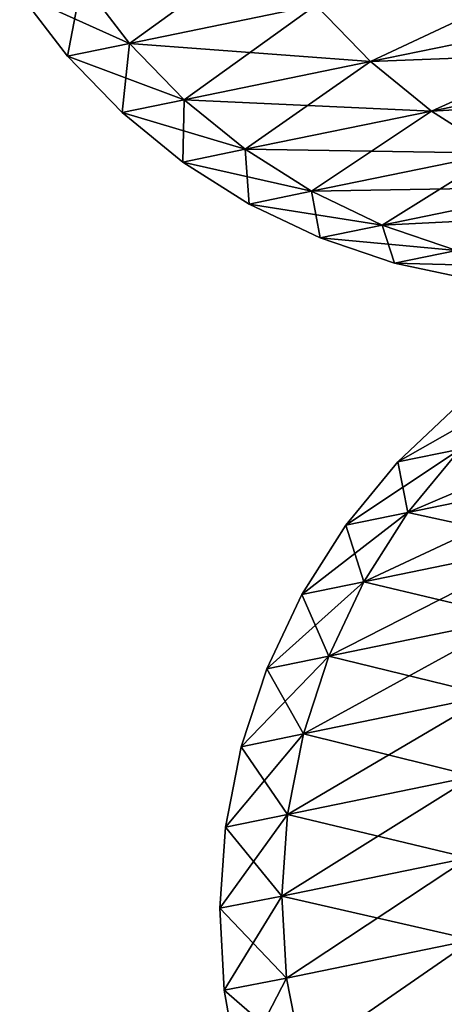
# Model space of a CAD drawing. Header units: millimetres. Extents: x 10 to 447, y 85 to 3287.
# Tile 321 of 548: x 353.069 to 353.261, y 3248.559 to 3249.004. Entities that reach past the tile are written whole.
import ezdxf

# ---------------------------------------------------------------- set-up
doc = ezdxf.new("R2010")
doc.units = ezdxf.units.MM
doc.header["$LTSCALE"] = 6.999206
for name, color, linetype in [('34', 7, 'CONTINUOUS'), ('53', 7, 'CONTINUOUS'), ('54', 7, 'CONTINUOUS')]:
    doc.layers.add(name, color=color, linetype=linetype)

msp = doc.modelspace()

# ---------------------------------------------------------------- linework, layer by layer
at = {"layer": '34', "color": 67, "linetype": 'Continuous', "true_color": 0x697045}
for points in [[(353.18145, 3249.03845, -52.74795), (353.11875, 3248.99293, -51.14372), (353.09726, 3249.02113, -51.14427), (353.18145, 3249.03845, -52.74795)], [(353.20292, 3249.01025, -52.74685), (353.11875, 3248.99293, -51.14372), (353.18145, 3249.03845, -52.74795), (353.20292, 3249.01025, -52.74685)], [(353.34308, 3249.03908, -54.34589), (353.22755, 3248.98478, -52.74549), (353.20292, 3249.01025, -52.74685), (353.34308, 3249.03908, -54.34589)], [(353.36765, 3249.01359, -54.34385), (353.22755, 3248.98478, -52.74549), (353.34308, 3249.03908, -54.34589), (353.36765, 3249.01359, -54.34385)], [(353.09726, 3249.02113, -51.14427), (353.09068, 3248.98716, -49.53855), (353.06918, 3249.01536, -49.53855), (353.09726, 3249.02113, -51.14427)], [(353.06918, 3249.01536, -49.53855), (353.11875, 3248.99293, -47.93338), (353.09726, 3249.02113, -47.93283), (353.06918, 3249.01536, -49.53855)], [(353.11875, 3248.99293, -51.14372), (353.09068, 3248.98716, -49.53855), (353.09726, 3249.02113, -51.14427), (353.11875, 3248.99293, -51.14372)], [(353.11875, 3248.99293, -47.93338), (353.20292, 3249.01025, -46.33026), (353.09726, 3249.02113, -47.93283), (353.11875, 3248.99293, -47.93338)], [(353.09068, 3248.98716, -49.53855), (353.11875, 3248.99293, -47.93338), (353.06918, 3249.01536, -49.53855), (353.09068, 3248.98716, -49.53855)], [(353.22755, 3248.98478, -46.33161), (353.36765, 3249.01359, -44.73325), (353.20292, 3249.01025, -46.33026), (353.22755, 3248.98478, -46.33161)], [(353.36765, 3249.01359, -54.34385), (353.25501, 3248.9624, -52.74389), (353.22755, 3248.98478, -52.74549), (353.36765, 3249.01359, -54.34385)], [(353.22755, 3248.98478, -46.33161), (353.39504, 3248.9912, -44.73565), (353.36765, 3249.01359, -44.73325), (353.22755, 3248.98478, -46.33161)], [(353.39504, 3248.9912, -54.34145), (353.25501, 3248.9624, -52.74389), (353.36765, 3249.01359, -54.34385), (353.39504, 3248.9912, -54.34145)], [(353.20292, 3249.01025, -52.74685), (353.14342, 3248.96747, -51.14304), (353.11875, 3248.99293, -51.14372), (353.20292, 3249.01025, -52.74685)], [(353.11875, 3248.99293, -47.93338), (353.22755, 3248.98478, -46.33161), (353.20292, 3249.01025, -46.33026), (353.11875, 3248.99293, -47.93338)], [(353.22755, 3248.98478, -52.74549), (353.14342, 3248.96747, -51.14304), (353.20292, 3249.01025, -52.74685), (353.22755, 3248.98478, -52.74549)], [(353.11875, 3248.99293, -51.14372), (353.11536, 3248.9617, -49.53855), (353.09068, 3248.98716, -49.53855), (353.11875, 3248.99293, -51.14372)], [(353.09068, 3248.98716, -49.53855), (353.14342, 3248.96747, -47.93406), (353.11875, 3248.99293, -47.93338), (353.09068, 3248.98716, -49.53855)], [(353.14342, 3248.96747, -51.14304), (353.11536, 3248.9617, -49.53855), (353.11875, 3248.99293, -51.14372), (353.14342, 3248.96747, -51.14304)], [(353.14342, 3248.96747, -47.93406), (353.22755, 3248.98478, -46.33161), (353.11875, 3248.99293, -47.93338), (353.14342, 3248.96747, -47.93406)], [(353.25501, 3248.9624, -46.33322), (353.39504, 3248.9912, -44.73565), (353.22755, 3248.98478, -46.33161), (353.25501, 3248.9624, -46.33322)], [(353.39504, 3248.9912, -54.34145), (353.2849, 3248.94341, -52.74207), (353.25501, 3248.9624, -52.74389), (353.39504, 3248.9912, -54.34145)], [(353.25501, 3248.9624, -46.33322), (353.42485, 3248.9722, -44.73838), (353.39504, 3248.9912, -44.73565), (353.25501, 3248.9624, -46.33322)], [(353.11536, 3248.9617, -49.53855), (353.14342, 3248.96747, -47.93406), (353.09068, 3248.98716, -49.53855), (353.11536, 3248.9617, -49.53855)], [(353.22755, 3248.98478, -52.74549), (353.17092, 3248.9451, -51.14224), (353.14342, 3248.96747, -51.14304), (353.22755, 3248.98478, -52.74549)], [(353.14342, 3248.96747, -47.93406), (353.25501, 3248.9624, -46.33322), (353.22755, 3248.98478, -46.33161), (353.14342, 3248.96747, -47.93406)], [(353.25501, 3248.9624, -52.74389), (353.17092, 3248.9451, -51.14224), (353.22755, 3248.98478, -52.74549), (353.25501, 3248.9624, -52.74389)], [(353.2849, 3248.94341, -46.33504), (353.42485, 3248.9722, -44.73838), (353.25501, 3248.9624, -46.33322), (353.2849, 3248.94341, -46.33504)], [(353.14342, 3248.96747, -51.14304), (353.14288, 3248.93933, -49.53855), (353.11536, 3248.9617, -49.53855), (353.14342, 3248.96747, -51.14304)], [(353.11536, 3248.9617, -49.53855), (353.17092, 3248.9451, -47.93486), (353.14342, 3248.96747, -47.93406), (353.11536, 3248.9617, -49.53855)], [(353.17092, 3248.9451, -51.14224), (353.14288, 3248.93933, -49.53855), (353.14342, 3248.96747, -51.14304), (353.17092, 3248.9451, -51.14224)], [(353.17092, 3248.9451, -47.93486), (353.25501, 3248.9624, -46.33322), (353.14342, 3248.96747, -47.93406), (353.17092, 3248.9451, -47.93486)], [(353.14288, 3248.93933, -49.53855), (353.17092, 3248.9451, -47.93486), (353.11536, 3248.9617, -49.53855), (353.14288, 3248.93933, -49.53855)], [(353.25501, 3248.9624, -52.74389), (353.20086, 3248.92613, -51.14133), (353.17092, 3248.9451, -51.14224), (353.25501, 3248.9624, -52.74389)], [(353.17092, 3248.9451, -47.93486), (353.2849, 3248.94341, -46.33504), (353.25501, 3248.9624, -46.33322), (353.17092, 3248.9451, -47.93486)], [(353.2849, 3248.94341, -52.74207), (353.20086, 3248.92613, -51.14133), (353.25501, 3248.9624, -52.74389), (353.2849, 3248.94341, -52.74207)], [(353.17092, 3248.9451, -51.14224), (353.17283, 3248.92036, -49.53855), (353.14288, 3248.93933, -49.53855), (353.17092, 3248.9451, -51.14224)], [(353.14288, 3248.93933, -49.53855), (353.20086, 3248.92613, -47.93577), (353.17092, 3248.9451, -47.93486), (353.14288, 3248.93933, -49.53855)], [(353.20086, 3248.92613, -51.14133), (353.17283, 3248.92036, -49.53855), (353.17092, 3248.9451, -51.14224), (353.20086, 3248.92613, -51.14133)], [(353.20086, 3248.92613, -47.93577), (353.2849, 3248.94341, -46.33504), (353.17092, 3248.9451, -47.93486), (353.20086, 3248.92613, -47.93577)], [(353.2849, 3248.94341, -52.74207), (353.23283, 3248.91082, -51.14032), (353.20086, 3248.92613, -51.14133), (353.2849, 3248.94341, -52.74207)], [(353.20086, 3248.92613, -47.93577), (353.31682, 3248.9281, -46.33705), (353.2849, 3248.94341, -46.33504), (353.20086, 3248.92613, -47.93577)], [(353.31682, 3248.9281, -52.74005), (353.23283, 3248.91082, -51.14032), (353.2849, 3248.94341, -52.74207), (353.31682, 3248.9281, -52.74005)], [(353.17283, 3248.92036, -49.53855), (353.20086, 3248.92613, -47.93577), (353.14288, 3248.93933, -49.53855), (353.17283, 3248.92036, -49.53855)], [(353.23283, 3248.91082, -47.93678), (353.31682, 3248.9281, -46.33705), (353.20086, 3248.92613, -47.93577), (353.23283, 3248.91082, -47.93678)], [(353.31682, 3248.9281, -52.74005), (353.26638, 3248.8994, -51.13923), (353.23283, 3248.91082, -51.14032), (353.31682, 3248.9281, -52.74005)], [(353.23283, 3248.91082, -47.93678), (353.35031, 3248.91666, -46.33923), (353.31682, 3248.9281, -46.33705), (353.23283, 3248.91082, -47.93678)], [(353.20086, 3248.92613, -51.14133), (353.20482, 3248.90506, -49.53855), (353.17283, 3248.92036, -49.53855), (353.20086, 3248.92613, -51.14133)], [(353.17283, 3248.92036, -49.53855), (353.23283, 3248.91082, -47.93678), (353.20086, 3248.92613, -47.93577), (353.17283, 3248.92036, -49.53855)], [(353.23283, 3248.91082, -51.14032), (353.20482, 3248.90506, -49.53855), (353.20086, 3248.92613, -51.14133), (353.23283, 3248.91082, -51.14032)], [(353.20482, 3248.90506, -49.53855), (353.23283, 3248.91082, -47.93678), (353.17283, 3248.92036, -49.53855), (353.20482, 3248.90506, -49.53855)], [(353.26638, 3248.8994, -47.93787), (353.35031, 3248.91666, -46.33923), (353.23283, 3248.91082, -47.93678), (353.26638, 3248.8994, -47.93787)], [(353.23283, 3248.91082, -51.14032), (353.23839, 3248.89364, -49.53855), (353.20482, 3248.90506, -49.53855), (353.23283, 3248.91082, -51.14032)], [(353.20482, 3248.90506, -49.53855), (353.26638, 3248.8994, -47.93787), (353.23283, 3248.91082, -47.93678), (353.20482, 3248.90506, -49.53855)], [(353.26638, 3248.8994, -51.13923), (353.23839, 3248.89364, -49.53855), (353.23283, 3248.91082, -51.14032), (353.26638, 3248.8994, -51.13923)], [(353.23839, 3248.89364, -49.53855), (353.26638, 3248.8994, -47.93787), (353.20482, 3248.90506, -49.53855), (353.23839, 3248.89364, -49.53855)], [(353.26638, 3248.8994, -51.13923), (353.27307, 3248.88626, -49.53855), (353.23839, 3248.89364, -49.53855), (353.26638, 3248.8994, -51.13923)], [(353.23839, 3248.89364, -49.53855), (353.30104, 3248.89202, -47.93903), (353.26638, 3248.8994, -47.93787), (353.23839, 3248.89364, -49.53855)], [(353.27307, 3248.88626, -49.53855), (353.30104, 3248.89202, -47.93903), (353.23839, 3248.89364, -49.53855), (353.27307, 3248.88626, -49.53855)]]:
    msp.add_3dface(points, dxfattribs=at)
at = {"layer": '53', "color": 67, "linetype": 'Continuous', "true_color": 0x697045}
for points in [[(353.26793, 3248.80962, -51.13982), (353.23993, 3248.80386, -49.53855), (353.2948, 3248.83513, -51.1387), (353.26793, 3248.80962, -51.13982)], [(353.2948, 3248.83513, -51.1387), (353.23993, 3248.80386, -49.53855), (353.26682, 3248.82937, -49.53855), (353.2948, 3248.83513, -51.1387)], [(353.32842, 3248.79827, -52.74111), (353.24441, 3248.78099, -51.14085), (353.35189, 3248.82689, -52.73906), (353.32842, 3248.79827, -52.74111)], [(353.35189, 3248.82689, -52.73906), (353.24441, 3248.78099, -51.14085), (353.26793, 3248.80962, -51.13982), (353.35189, 3248.82689, -52.73906)], [(353.24441, 3248.78099, -51.14085), (353.21639, 3248.77522, -49.53855), (353.26793, 3248.80962, -51.13982), (353.24441, 3248.78099, -51.14085)], [(353.26793, 3248.80962, -51.13982), (353.21639, 3248.77522, -49.53855), (353.23993, 3248.80386, -49.53855), (353.26793, 3248.80962, -51.13982)], [(353.30866, 3248.76696, -52.74295), (353.22459, 3248.74967, -51.14177), (353.32842, 3248.79827, -52.74111), (353.30866, 3248.76696, -52.74295)], [(353.32842, 3248.79827, -52.74111), (353.22459, 3248.74967, -51.14177), (353.24441, 3248.78099, -51.14085), (353.32842, 3248.79827, -52.74111)], [(353.22459, 3248.74967, -51.14177), (353.19656, 3248.7439, -49.53855), (353.24441, 3248.78099, -51.14085), (353.22459, 3248.74967, -51.14177)], [(353.24441, 3248.78099, -51.14085), (353.19656, 3248.7439, -49.53855), (353.21639, 3248.77522, -49.53855), (353.24441, 3248.78099, -51.14085)], [(353.2929, 3248.73345, -52.74453), (353.20879, 3248.71615, -51.14257), (353.30866, 3248.76696, -52.74295), (353.2929, 3248.73345, -52.74453)], [(353.30866, 3248.76696, -52.74295), (353.20879, 3248.71615, -51.14257), (353.22459, 3248.74967, -51.14177), (353.30866, 3248.76696, -52.74295)], [(353.20879, 3248.71615, -51.14257), (353.18075, 3248.71038, -49.53855), (353.22459, 3248.74967, -51.14177), (353.20879, 3248.71615, -51.14257)], [(353.22459, 3248.74967, -51.14177), (353.18075, 3248.71038, -49.53855), (353.19656, 3248.7439, -49.53855), (353.22459, 3248.74967, -51.14177)], [(353.28139, 3248.69824, -52.74585), (353.19724, 3248.68093, -51.14322), (353.2929, 3248.73345, -52.74453), (353.28139, 3248.69824, -52.74585)], [(353.2929, 3248.73345, -52.74453), (353.19724, 3248.68093, -51.14322), (353.20879, 3248.71615, -51.14257), (353.2929, 3248.73345, -52.74453)], [(353.19724, 3248.68093, -51.14322), (353.16919, 3248.67516, -49.53855), (353.20879, 3248.71615, -51.14257), (353.19724, 3248.68093, -51.14322)], [(353.20879, 3248.71615, -51.14257), (353.16919, 3248.67516, -49.53855), (353.18075, 3248.71038, -49.53855), (353.20879, 3248.71615, -51.14257)], [(353.27429, 3248.66187, -52.74687), (353.19013, 3248.64456, -51.14373), (353.28139, 3248.69824, -52.74585), (353.27429, 3248.66187, -52.74687)], [(353.28139, 3248.69824, -52.74585), (353.19013, 3248.64456, -51.14373), (353.19724, 3248.68093, -51.14322), (353.28139, 3248.69824, -52.74585)], [(353.19013, 3248.64456, -51.14373), (353.16206, 3248.63878, -49.53855), (353.19724, 3248.68093, -51.14322), (353.19013, 3248.64456, -51.14373)], [(353.19724, 3248.68093, -51.14322), (353.16206, 3248.63878, -49.53855), (353.16919, 3248.67516, -49.53855), (353.19724, 3248.68093, -51.14322)], [(353.27173, 3248.6249, -52.74758), (353.18755, 3248.60758, -51.14409), (353.27429, 3248.66187, -52.74687), (353.27173, 3248.6249, -52.74758)], [(353.27429, 3248.66187, -52.74687), (353.18755, 3248.60758, -51.14409), (353.19013, 3248.64456, -51.14373), (353.27429, 3248.66187, -52.74687)], [(353.18755, 3248.60758, -51.14409), (353.15947, 3248.60218, -49.53855), (353.19013, 3248.64456, -51.14373), (353.18755, 3248.60758, -51.14409)], [(353.16206, 3248.63878, -49.53855), (353.19013, 3248.64456, -51.14373), (353.15947, 3248.60218, -49.53855), (353.16206, 3248.63878, -49.53855)], [(353.27173, 3248.6249, -52.74758), (353.18954, 3248.57057, -51.14429), (353.18755, 3248.60758, -51.14409), (353.27173, 3248.6249, -52.74758)], [(353.27374, 3248.58788, -52.74797), (353.18954, 3248.57057, -51.14429), (353.27173, 3248.6249, -52.74758), (353.27374, 3248.58788, -52.74797)], [(353.15947, 3248.60218, -49.53855), (353.18755, 3248.60758, -51.14409), (353.16142, 3248.56519, -49.53855), (353.15947, 3248.60218, -49.53855)], [(353.18954, 3248.57057, -51.14429), (353.16142, 3248.56519, -49.53855), (353.18755, 3248.60758, -51.14409), (353.18954, 3248.57057, -51.14429)], [(353.27374, 3248.58788, -52.74797), (353.19663, 3248.53464, -51.16277), (353.18954, 3248.57057, -51.14429), (353.27374, 3248.58788, -52.74797)], [(353.28277, 3248.55236, -52.78487), (353.19663, 3248.53464, -51.16277), (353.27374, 3248.58788, -52.74797), (353.28277, 3248.55236, -52.78487)], [(353.18954, 3248.57057, -51.14429), (353.1679, 3248.52874, -49.53855), (353.16142, 3248.56519, -49.53855), (353.18954, 3248.57057, -51.14429)], [(353.19663, 3248.53464, -51.16277), (353.1679, 3248.52874, -49.53855), (353.18954, 3248.57057, -51.14429), (353.19663, 3248.53464, -51.16277)]]:
    msp.add_3dface(points, dxfattribs=at)
at = {"layer": '54', "color": 67, "linetype": 'Continuous', "true_color": 0x697045}
for points in [[(353.26682, 3248.82937, -49.53855), (353.23993, 3248.80386, -49.53855), (353.26793, 3248.80962, -47.93728), (353.26682, 3248.82937, -49.53855)], [(353.23993, 3248.80386, -49.53855), (353.24441, 3248.78099, -47.93625), (353.26793, 3248.80962, -47.93728), (353.23993, 3248.80386, -49.53855)], [(353.24441, 3248.78099, -47.93625), (353.32842, 3248.79827, -46.33599), (353.26793, 3248.80962, -47.93728), (353.24441, 3248.78099, -47.93625)], [(353.23993, 3248.80386, -49.53855), (353.21639, 3248.77522, -49.53855), (353.24441, 3248.78099, -47.93625), (353.23993, 3248.80386, -49.53855)], [(353.24441, 3248.78099, -47.93625), (353.30866, 3248.76696, -46.33416), (353.32842, 3248.79827, -46.33599), (353.24441, 3248.78099, -47.93625)], [(353.21639, 3248.77522, -49.53855), (353.22459, 3248.74967, -47.93533), (353.24441, 3248.78099, -47.93625), (353.21639, 3248.77522, -49.53855)], [(353.22459, 3248.74967, -47.93533), (353.30866, 3248.76696, -46.33416), (353.24441, 3248.78099, -47.93625), (353.22459, 3248.74967, -47.93533)], [(353.21639, 3248.77522, -49.53855), (353.19656, 3248.7439, -49.53855), (353.22459, 3248.74967, -47.93533), (353.21639, 3248.77522, -49.53855)], [(353.22459, 3248.74967, -47.93533), (353.2929, 3248.73345, -46.33257), (353.30866, 3248.76696, -46.33416), (353.22459, 3248.74967, -47.93533)], [(353.19656, 3248.7439, -49.53855), (353.20879, 3248.71615, -47.93454), (353.22459, 3248.74967, -47.93533), (353.19656, 3248.7439, -49.53855)], [(353.20879, 3248.71615, -47.93454), (353.2929, 3248.73345, -46.33257), (353.22459, 3248.74967, -47.93533), (353.20879, 3248.71615, -47.93454)], [(353.19656, 3248.7439, -49.53855), (353.18075, 3248.71038, -49.53855), (353.20879, 3248.71615, -47.93454), (353.19656, 3248.7439, -49.53855)], [(353.20879, 3248.71615, -47.93454), (353.28139, 3248.69824, -46.33126), (353.2929, 3248.73345, -46.33257), (353.20879, 3248.71615, -47.93454)], [(353.18075, 3248.71038, -49.53855), (353.19724, 3248.68093, -47.93388), (353.20879, 3248.71615, -47.93454), (353.18075, 3248.71038, -49.53855)], [(353.19724, 3248.68093, -47.93388), (353.28139, 3248.69824, -46.33126), (353.20879, 3248.71615, -47.93454), (353.19724, 3248.68093, -47.93388)], [(353.18075, 3248.71038, -49.53855), (353.16919, 3248.67516, -49.53855), (353.19724, 3248.68093, -47.93388), (353.18075, 3248.71038, -49.53855)], [(353.19724, 3248.68093, -47.93388), (353.27429, 3248.66187, -46.33024), (353.28139, 3248.69824, -46.33126), (353.19724, 3248.68093, -47.93388)], [(353.16919, 3248.67516, -49.53855), (353.19013, 3248.64456, -47.93337), (353.19724, 3248.68093, -47.93388), (353.16919, 3248.67516, -49.53855)], [(353.19013, 3248.64456, -47.93337), (353.27429, 3248.66187, -46.33024), (353.19724, 3248.68093, -47.93388), (353.19013, 3248.64456, -47.93337)], [(353.16919, 3248.67516, -49.53855), (353.16206, 3248.63878, -49.53855), (353.19013, 3248.64456, -47.93337), (353.16919, 3248.67516, -49.53855)], [(353.19013, 3248.64456, -47.93337), (353.27173, 3248.6249, -46.32952), (353.27429, 3248.66187, -46.33024), (353.19013, 3248.64456, -47.93337)], [(353.16206, 3248.63878, -49.53855), (353.18755, 3248.60758, -47.93302), (353.19013, 3248.64456, -47.93337), (353.16206, 3248.63878, -49.53855)], [(353.18755, 3248.60758, -47.93302), (353.27173, 3248.6249, -46.32952), (353.19013, 3248.64456, -47.93337), (353.18755, 3248.60758, -47.93302)], [(353.16206, 3248.63878, -49.53855), (353.15947, 3248.60218, -49.53855), (353.18755, 3248.60758, -47.93302), (353.16206, 3248.63878, -49.53855)], [(353.18755, 3248.60758, -47.93302), (353.27374, 3248.58788, -46.32913), (353.27173, 3248.6249, -46.32952), (353.18755, 3248.60758, -47.93302)], [(353.15947, 3248.60218, -49.53855), (353.18954, 3248.57057, -47.93282), (353.18755, 3248.60758, -47.93302), (353.15947, 3248.60218, -49.53855)], [(353.18954, 3248.57057, -47.93282), (353.27374, 3248.58788, -46.32913), (353.18755, 3248.60758, -47.93302), (353.18954, 3248.57057, -47.93282)], [(353.15947, 3248.60218, -49.53855), (353.16142, 3248.56519, -49.53855), (353.18954, 3248.57057, -47.93282), (353.15947, 3248.60218, -49.53855)], [(353.18954, 3248.57057, -47.93282), (353.19663, 3248.53464, -47.91434), (353.27374, 3248.58788, -46.32913), (353.18954, 3248.57057, -47.93282)], [(353.19663, 3248.53464, -47.91434), (353.28277, 3248.55236, -46.29224), (353.27374, 3248.58788, -46.32913), (353.19663, 3248.53464, -47.91434)], [(353.16142, 3248.56519, -49.53855), (353.19663, 3248.53464, -47.91434), (353.18954, 3248.57057, -47.93282), (353.16142, 3248.56519, -49.53855)], [(353.1679, 3248.52874, -49.53855), (353.19663, 3248.53464, -47.91434), (353.16142, 3248.56519, -49.53855), (353.1679, 3248.52874, -49.53855)]]:
    msp.add_3dface(points, dxfattribs=at)

doc.saveas('drawing.dxf')
